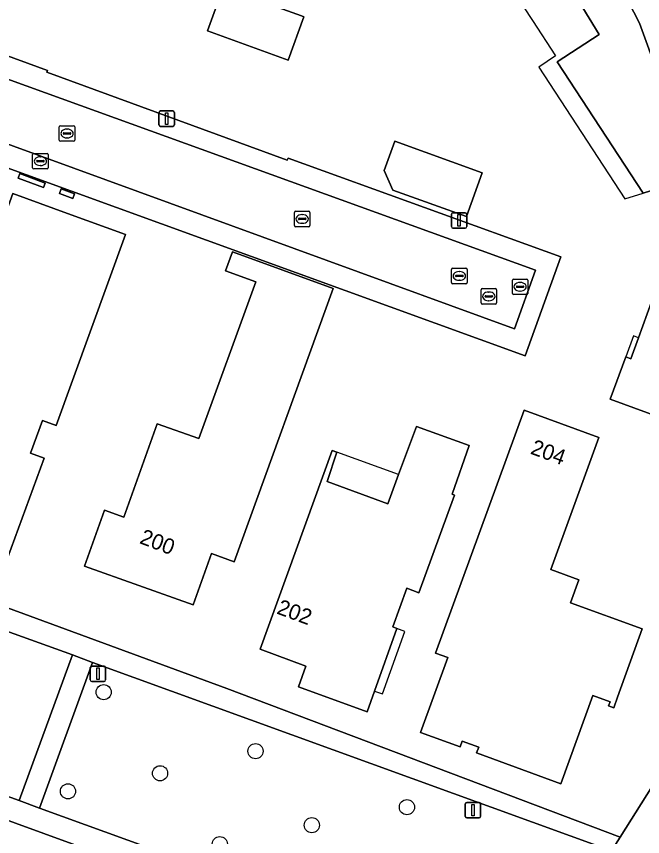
# Model space of a CAD drawing. Extents: x 155275 to 156265, y 382654 to 383635.
# Drawn here: x 156017.2 to 156057.5, y 382887.3 to 382940.2 of the extents above; entities that cross this region are included whole.
import ezdxf

# ---------------------------------------------------------------- set-up
doc = ezdxf.new("R2010")
doc.units = 0
for name, color, linetype in [('IMGEO_Boom', 7, 'Continuous'), ('IMGEO_Brandkraan', 7, 'Continuous'), ('IMGEO_Erf', 7, 'Continuous'), ('IMGEO_Groenvoorziening', 7, 'Continuous'), ('IMGEO_Kolk', 7, 'Continuous'), ('IMGEO_Lichtmast', 7, 'Continuous'), ('IMGEO_Pand', 7, 'Continuous'), ('IMGEO_Pand_nummerreeks', 7, 'Continuous'), ('IMGEO_Pand_overbouw', 7, 'Continuous'), ('IMGEO_Rijbaan_lokaal_open', 7, 'Continuous'), ('IMGEO_Rioolput', 7, 'Continuous'), ('IMGEO_Terreindeel_zand', 7, 'Continuous'), ('IMGEO_Voetpad_open', 7, 'Continuous')]:
    doc.layers.add(name, color=color, linetype=linetype)

msp = doc.modelspace()

# ---------------------------------------------------------------- linework, layer by layer
at = {"layer": 'IMGEO_Boom'}
for centre in [(156022.785, 382896.655), (156032.578, 382892.853), (156026.42, 382891.425), (156020.483, 382890.261), (156042.339, 382889.242), (156036.206, 382888.078), (156030.272, 382886.856)]:
    msp.add_circle(centre, 0.489, dxfattribs=at)
at = {"layer": 'IMGEO_Brandkraan'}
for p, q in [((156018.28, 382931.4), (156019.132, 382931.4)), ((156018.205, 382930.474), (156018.205, 382931.326)), ((156018.464, 382930.894), (156018.464, 382930.906)), ((156018.902, 382930.857), (156018.504, 382930.857)), ((156018.507, 382930.943), (156018.905, 382930.943)), ((156018.693, 382931.18), (156018.718, 382931.18)), ((156018.948, 382930.906), (156018.948, 382930.894)), ((156019.206, 382931.326), (156019.206, 382930.474)), ((156019.132, 382930.4), (156018.28, 382930.4)), ((156018.716, 382930.62), (156018.691, 382930.62))]:
    msp.add_line(p, q, dxfattribs=at)
for points in [[(156018.28, 382931.4), (156019.132, 382931.4)], [(156018.205, 382930.474), (156018.205, 382931.326)], [(156019.206, 382931.326), (156019.206, 382930.474)], [(156019.132, 382930.4), (156018.28, 382930.4)]]:
    msp.add_lwpolyline(points, dxfattribs=at)
for centre, radius, start, end in [((156018.282, 382931.324), 0.0765, 91.552, 178.448), ((156018.282, 382931.324), 0.0765, 91.552, 178.448), ((156019.13, 382931.324), 0.0765, 1.552, 88.448), ((156019.13, 382931.324), 0.0765, 1.552, 88.448), ((156018.504, 382930.903), 0.0403, 85.8775, 175.7526), ((156018.501, 382930.893), 0.0366, 178.938, 274.7102), ((156018.905, 382930.9), 0.043, 264.8664, 352.4533), ((156018.909, 382930.905), 0.0386, 1.7309, 96.639), ((156018.282, 382930.476), 0.0765, 181.552, 268.448), ((156018.282, 382930.476), 0.0765, 181.552, 268.448), ((156019.13, 382930.476), 0.0765, 271.552, 358.448), ((156019.13, 382930.476), 0.0765, 271.552, 358.448)]:
    msp.add_arc(centre, radius, start, end, dxfattribs=at)
for centre, major_axis, ratio, start_param, end_param in [((156018.692, 382930.9), (-0.387, 0.002), 0.722429, 4.712389, 7.853982), ((156018.717, 382930.9), (-0.39, 0.002), 0.717154, 1.570796, 4.712389)]:
    msp.add_ellipse(centre, major_axis=major_axis, ratio=ratio, start_param=start_param, end_param=end_param, dxfattribs=at)
at = {"layer": 'IMGEO_Erf'}
for points in [[(156045.075, 382959.998), (156041.929, 382961.201), (156013.02, 382971.678), (156002.893, 382944.069), (156002.495, 382942.881), (156019.157, 382936.752), (156019.126, 382936.628), (156034.624, 382930.96), (156034.689, 382931.086), (156052.26, 382924.735), (156049.961, 382918.346), (156000.148, 382936.433), (155991.066, 382911.384), (156005.755, 382906.062), (156030.725, 382896.891), (156056.081, 382887.309), (156064.322, 382900.379)], [(156054.1, 382945.518), (156055.467, 382943.461), (156057.325, 382939.804), (156058.558, 382936.426), (156060.785, 382929.297), (156060.377, 382929.172), (156060.218, 382929.667), (156057.566, 382928.844), (156052.015, 382937.302), (156054.739, 382939.077), (156053.044, 382941.853), (156047.994, 382943.7), (156043.362, 382945.372)], [(156049.271, 382876.469), (155986.733, 382899.275), (155985.513, 382896.209), (155977.474, 382874.314), (156011.194, 382862.059), (156017.047, 382859.976), (156014.804, 382853.502), (156014.672, 382853.55), (155989.659, 382862.664), (155989.671, 382862.757), (155975.249, 382867.763), (155964.586, 382839.123)]]:
    msp.add_lwpolyline(points, dxfattribs=at)
for points in [[(156034.673, 382937.416), (156029.472, 382939.308), (156030.491, 382942.108), (156035.536, 382940.271), (156035.692, 382940.215)], [(156046.173, 382927.32), (156041.424, 382929.038), (156040.875, 382930.307), (156041.555, 382932.187), (156047.196, 382930.146)], [(156019.021, 382929.49), (156018.911, 382929.19), (156017.269, 382929.792), (156017.372, 382930.094)], [(156016.594, 382905.302), (156013.305, 382906.495), (156008.788, 382908.133), (156011.118, 382914.558), (156014.689, 382913.26), (156016.185, 382917.415), (156013.186, 382918.501), (156016.924, 382928.822), (156020.451, 382927.532), (156024.191, 382926.163), (156019.714, 382913.858), (156018.849, 382914.172), (156018.073, 382912.063), (156018.947, 382911.744)], [(156020.914, 382928.803), (156020.807, 382928.502), (156019.945, 382928.817), (156020.054, 382929.109)], [(156037.583, 382922.692), (156031.194, 382905.065), (156029.737, 382905.594), (156028.553, 382902.28), (156021.547, 382904.785), (156022.836, 382908.391), (156024.078, 382907.943), (156026.232, 382913.969), (156028.916, 382913.01), (156032.599, 382923.116), (156030.644, 382923.825), (156031.087, 382925.047)], [(156058.392, 382922.608), (156063.052, 382920.905), (156061.807, 382917.471), (156063.782, 382916.747), (156062.426, 382913.002), (156055.447, 382915.541), (156056.446, 382918.271), (156056.765, 382918.156), (156057.261, 382919.514)], [(156049.889, 382914.835), (156054.71, 382913.08), (156051.607, 382904.557), (156053.43, 382903.894), (156052.893, 382902.419), (156057.504, 382900.744), (156055.923, 382896.334), (156055.676, 382895.647), (156055.338, 382895.771), (156055.434, 382896.034), (156054.335, 382896.436), (156052.257, 382890.755), (156046.829, 382892.74), (156046.966, 382893.116), (156045.905, 382893.504), (156045.768, 382893.128), (156043.214, 382894.064), (156044.976, 382898.883), (156044.187, 382899.171)], [(156042.952, 382913.789), (156046.345, 382912.566), (156045.25, 382909.425), (156045.398, 382909.365), (156043.103, 382903.073), (156042.333, 382903.354), (156041.439, 382900.87), (156041.697, 382900.768), (156040.248, 382896.727), (156039.765, 382895.392), (156035.343, 382896.992), (156035.821, 382898.337), (156032.874, 382899.423), (156037.507, 382912.239), (156037.817, 382912.137), (156037.19, 382910.238), (156041.108, 382908.797), (156041.805, 382910.683)]]:
    msp.add_lwpolyline(points, close=True, dxfattribs=at)
at = {"layer": 'IMGEO_Groenvoorziening'}
msp.add_lwpolyline([(156022.063, 382898.577), (156018.644, 382889.178), (156050.086, 382877.791), (156055.519, 382886.418)], close=True, dxfattribs=at)
at = {"layer": 'IMGEO_Kolk'}
for p, q in [((156019.923, 382932.257), (156019.923, 382933.109)), ((156019.998, 382933.183), (156020.85, 382933.183)), ((156020.411, 382932.963), (156020.436, 382932.963)), ((156020.924, 382933.109), (156020.924, 382932.257)), ((156020.182, 382932.677), (156020.182, 382932.689)), ((156020.62, 382932.64), (156020.222, 382932.64)), ((156020.225, 382932.726), (156020.623, 382932.726)), ((156020.666, 382932.689), (156020.666, 382932.677)), ((156020.85, 382932.183), (156019.998, 382932.183)), ((156020.434, 382932.403), (156020.409, 382932.403)), ((156035.157, 382927.672), (156036.009, 382927.672)), ((156035.082, 382926.746), (156035.082, 382927.598)), ((156035.341, 382927.166), (156035.341, 382927.178)), ((156035.384, 382927.215), (156035.782, 382927.215)), ((156035.57, 382927.452), (156035.595, 382927.452)), ((156035.825, 382927.178), (156035.825, 382927.166)), ((156036.083, 382927.598), (156036.083, 382926.746)), ((156036.009, 382926.672), (156035.157, 382926.672)), ((156035.779, 382927.129), (156035.381, 382927.129)), ((156035.593, 382926.892), (156035.568, 382926.892)), ((156045.291, 382923.997), (156046.143, 382923.997)), ((156045.216, 382923.071), (156045.216, 382923.923)), ((156045.475, 382923.491), (156045.475, 382923.503)), ((156045.913, 382923.454), (156045.515, 382923.454)), ((156045.518, 382923.54), (156045.916, 382923.54)), ((156045.704, 382923.777), (156045.729, 382923.777)), ((156045.959, 382923.503), (156045.959, 382923.491)), ((156046.217, 382923.923), (156046.217, 382923.071)), ((156046.143, 382922.997), (156045.291, 382922.997)), ((156045.727, 382923.217), (156045.702, 382923.217))]:
    msp.add_line(p, q, dxfattribs=at)
for points in [[(156019.923, 382932.257), (156019.923, 382933.109)], [(156019.998, 382933.183), (156020.85, 382933.183)], [(156020.924, 382933.109), (156020.924, 382932.257)], [(156020.85, 382932.183), (156019.998, 382932.183)], [(156035.157, 382927.672), (156036.009, 382927.672)], [(156035.082, 382926.746), (156035.082, 382927.598)], [(156036.083, 382927.598), (156036.083, 382926.746)], [(156036.009, 382926.672), (156035.157, 382926.672)], [(156045.291, 382923.997), (156046.143, 382923.997)], [(156045.216, 382923.071), (156045.216, 382923.923)], [(156046.217, 382923.923), (156046.217, 382923.071)], [(156046.143, 382922.997), (156045.291, 382922.997)]]:
    msp.add_lwpolyline(points, dxfattribs=at)
for centre, radius, start, end in [((156020, 382933.107), 0.0765, 91.552, 178.448), ((156020, 382933.107), 0.0765, 91.552, 178.448), ((156020.848, 382933.107), 0.0765, 1.552, 88.448), ((156020.848, 382933.107), 0.0765, 1.552, 88.448), ((156020.222, 382932.686), 0.0403, 85.8775, 175.7526), ((156020.219, 382932.676), 0.0366, 178.938, 274.7102), ((156020.623, 382932.683), 0.043, 264.8664, 352.4533), ((156020.627, 382932.688), 0.0386, 1.7309, 96.639), ((156020, 382932.259), 0.0765, 181.552, 268.448), ((156020, 382932.259), 0.0765, 181.552, 268.448), ((156020.848, 382932.259), 0.0765, 271.552, 358.448), ((156020.848, 382932.259), 0.0765, 271.552, 358.448), ((156035.159, 382927.596), 0.0765, 91.552, 178.448), ((156035.159, 382927.596), 0.0765, 91.552, 178.448), ((156036.007, 382927.596), 0.0765, 1.552, 88.448), ((156036.007, 382927.596), 0.0765, 1.552, 88.448), ((156035.381, 382927.175), 0.0403, 85.8775, 175.7526), ((156035.378, 382927.165), 0.0366, 178.938, 274.7102), ((156035.782, 382927.172), 0.043, 264.8664, 352.4533), ((156035.786, 382927.177), 0.0386, 1.7309, 96.639), ((156035.159, 382926.748), 0.0765, 181.552, 268.448), ((156035.159, 382926.748), 0.0765, 181.552, 268.448), ((156036.007, 382926.748), 0.0765, 271.552, 358.448), ((156036.007, 382926.748), 0.0765, 271.552, 358.448), ((156045.293, 382923.921), 0.0765, 91.552, 178.448), ((156045.293, 382923.921), 0.0765, 91.552, 178.448), ((156046.141, 382923.921), 0.0765, 1.552, 88.448), ((156046.141, 382923.921), 0.0765, 1.552, 88.448), ((156045.515, 382923.5), 0.0403, 85.8775, 175.7526), ((156045.512, 382923.49), 0.0366, 178.938, 274.7102), ((156045.916, 382923.497), 0.043, 264.8664, 352.4533), ((156045.92, 382923.502), 0.0386, 1.7309, 96.639), ((156045.293, 382923.073), 0.0765, 181.552, 268.448), ((156045.293, 382923.073), 0.0765, 181.552, 268.448), ((156046.141, 382923.073), 0.0765, 271.552, 358.448), ((156046.141, 382923.073), 0.0765, 271.552, 358.448)]:
    msp.add_arc(centre, radius, start, end, dxfattribs=at)
for centre, major_axis, ratio, start_param, end_param in [((156020.41, 382932.683), (-0.387, 0.002), 0.722429, 4.712389, 7.853982), ((156020.435, 382932.683), (-0.39, 0.002), 0.717154, 1.570796, 4.712389), ((156035.569, 382927.172), (-0.387, 0.002), 0.722429, 4.712389, 7.853982), ((156035.594, 382927.172), (-0.39, 0.002), 0.717154, 1.570796, 4.712389), ((156045.703, 382923.497), (-0.387, 0.002), 0.722429, 4.712389, 7.853982), ((156045.728, 382923.497), (-0.39, 0.002), 0.717154, 1.570796, 4.712389)]:
    msp.add_ellipse(centre, major_axis=major_axis, ratio=ratio, start_param=start_param, end_param=end_param, dxfattribs=at)
at = {"layer": 'IMGEO_Lichtmast'}
for p, q in [((156026.351, 382933.238), (156026.351, 382934.038)), ((156026.351, 382934.038), (156026.351, 382933.238)), ((156026.451, 382934.138), (156027.241, 382934.138)), ((156027.241, 382934.138), (156026.451, 382934.138)), ((156027.341, 382934.038), (156027.341, 382933.238)), ((156027.341, 382933.238), (156027.341, 382934.038)), ((156027.241, 382933.138), (156026.451, 382933.138)), ((156026.451, 382933.138), (156027.241, 382933.138)), ((156045.202, 382926.675), (156045.202, 382927.475)), ((156045.202, 382927.475), (156045.202, 382926.675)), ((156045.302, 382927.575), (156046.092, 382927.575)), ((156046.092, 382927.575), (156045.302, 382927.575)), ((156046.192, 382927.475), (156046.192, 382926.675)), ((156046.192, 382926.675), (156046.192, 382927.475)), ((156046.092, 382926.575), (156045.302, 382926.575)), ((156045.302, 382926.575), (156046.092, 382926.575)), ((156021.923, 382897.444), (156021.923, 382898.244)), ((156021.923, 382898.244), (156021.923, 382897.444)), ((156022.023, 382898.344), (156022.813, 382898.344)), ((156022.813, 382898.344), (156022.023, 382898.344)), ((156022.913, 382898.244), (156022.913, 382897.444)), ((156022.913, 382897.444), (156022.913, 382898.244)), ((156022.813, 382897.344), (156022.023, 382897.344)), ((156022.023, 382897.344), (156022.813, 382897.344)), ((156046.101, 382888.648), (156046.101, 382889.448)), ((156046.101, 382889.448), (156046.101, 382888.648)), ((156046.201, 382889.548), (156046.991, 382889.548)), ((156046.991, 382889.548), (156046.201, 382889.548)), ((156047.091, 382889.448), (156047.091, 382888.648)), ((156047.091, 382888.648), (156047.091, 382889.448)), ((156046.991, 382888.548), (156046.201, 382888.548)), ((156046.201, 382888.548), (156046.991, 382888.548))]:
    msp.add_line(p, q, dxfattribs=at)
for points in [[(156026.771, 382934.013), (156026.921, 382934.013), (156026.921, 382933.263), (156026.771, 382933.263), (156026.771, 382934.013)], [(156045.622, 382927.45), (156045.772, 382927.45), (156045.772, 382926.7), (156045.622, 382926.7), (156045.622, 382927.45)], [(156022.343, 382898.219), (156022.493, 382898.219), (156022.493, 382897.469), (156022.343, 382897.469), (156022.343, 382898.219)], [(156046.521, 382889.423), (156046.671, 382889.423), (156046.671, 382888.673), (156046.521, 382888.673), (156046.521, 382889.423)]]:
    msp.add_lwpolyline(points, dxfattribs=at)
for centre, start, end in [((156026.451, 382934.038), 90, 180), ((156026.451, 382934.038), 90, 180), ((156027.241, 382934.038), 0, 90), ((156027.241, 382934.038), 360, 90), ((156026.451, 382933.238), 180, 270), ((156026.451, 382933.238), 180, 270), ((156027.241, 382933.238), 270, 0), ((156027.241, 382933.238), 270, 0), ((156045.302, 382927.475), 90, 180), ((156045.302, 382927.475), 90, 180), ((156046.092, 382927.475), 0, 90), ((156046.092, 382927.475), 360, 90), ((156045.302, 382926.675), 180, 270), ((156045.302, 382926.675), 180, 270), ((156046.092, 382926.675), 270, 0), ((156046.092, 382926.675), 270, 0), ((156022.023, 382898.244), 90, 180), ((156022.023, 382898.244), 90, 180), ((156022.813, 382898.244), 0, 90), ((156022.813, 382898.244), 360, 90), ((156022.023, 382897.444), 180, 270), ((156022.023, 382897.444), 180, 270), ((156022.813, 382897.444), 270, 0), ((156022.813, 382897.444), 270, 0), ((156046.201, 382889.448), 90, 180), ((156046.201, 382889.448), 90, 180), ((156046.991, 382889.448), 0, 90), ((156046.991, 382889.448), 360, 90), ((156046.201, 382888.648), 180, 270), ((156046.201, 382888.648), 180, 270), ((156046.991, 382888.648), 270, 0), ((156046.991, 382888.648), 270, 0)]:
    msp.add_arc(centre, 0.1, start, end, dxfattribs=at)
at = {"layer": 'IMGEO_Pand'}
msp.add_lwpolyline([(156045.272, 382951.849), (156042.526, 382944.338), (156042.924, 382944.186), (156043.362, 382945.372), (156047.994, 382943.7), (156053.044, 382941.853), (156054.739, 382939.077), (156052.015, 382937.302), (156057.566, 382928.844), (156060.218, 382929.667), (156060.377, 382929.172), (156060.785, 382929.297), (156058.558, 382936.426), (156057.325, 382939.804), (156055.467, 382943.461), (156054.1, 382945.518)], dxfattribs=at)
for points in [[(156034.673, 382937.416), (156035.692, 382940.215), (156035.536, 382940.271), (156030.491, 382942.108), (156029.472, 382939.308)], [(156046.173, 382927.32), (156047.196, 382930.146), (156041.555, 382932.187), (156040.875, 382930.307), (156041.424, 382929.038)], [(156017.372, 382930.094), (156017.269, 382929.792), (156018.911, 382929.19), (156019.021, 382929.49)], [(156024.191, 382926.163), (156020.451, 382927.532), (156016.924, 382928.822), (156013.186, 382918.501), (156016.185, 382917.415), (156014.689, 382913.26), (156011.118, 382914.558), (156008.788, 382908.133), (156013.305, 382906.495), (156016.594, 382905.302), (156018.947, 382911.744), (156018.073, 382912.063), (156018.849, 382914.172), (156019.714, 382913.858)], [(156020.054, 382929.109), (156019.945, 382928.817), (156020.807, 382928.502), (156020.914, 382928.803)], [(156028.553, 382902.28), (156029.737, 382905.594), (156031.194, 382905.065), (156037.583, 382922.692), (156031.087, 382925.047), (156030.644, 382923.825), (156032.599, 382923.116), (156028.916, 382913.01), (156026.232, 382913.969), (156024.078, 382907.943), (156022.836, 382908.391), (156021.547, 382904.785)], [(156061.807, 382917.471), (156063.052, 382920.905), (156058.392, 382922.608), (156057.261, 382919.514), (156056.765, 382918.156), (156056.446, 382918.271), (156055.447, 382915.541), (156062.426, 382913.002), (156063.782, 382916.747)], [(156053.43, 382903.894), (156051.607, 382904.557), (156054.71, 382913.08), (156049.889, 382914.835), (156044.187, 382899.171), (156044.976, 382898.883), (156043.214, 382894.064), (156045.768, 382893.128), (156045.905, 382893.504), (156046.966, 382893.116), (156046.829, 382892.74), (156052.257, 382890.755), (156054.335, 382896.436), (156055.434, 382896.034), (156055.338, 382895.771), (156055.676, 382895.647), (156055.923, 382896.334), (156057.504, 382900.744), (156052.893, 382902.419)], [(156041.697, 382900.768), (156041.439, 382900.87), (156042.333, 382903.354), (156043.103, 382903.073), (156045.398, 382909.365), (156045.25, 382909.425), (156046.345, 382912.566), (156042.952, 382913.789), (156041.805, 382910.683), (156041.108, 382908.797), (156037.19, 382910.238), (156037.817, 382912.137), (156037.507, 382912.239), (156032.874, 382899.423), (156035.821, 382898.337), (156035.343, 382896.992), (156039.765, 382895.392), (156040.248, 382896.727)]]:
    msp.add_lwpolyline(points, close=True, dxfattribs=at)
at = {"layer": 'IMGEO_Pand_overbouw'}
for points in [[(156047.994, 382943.7), (156050.426, 382939.974), (156051.923, 382937.681), (156050.84, 382936.969), (156056.378, 382928.473), (156057.566, 382928.844), (156052.015, 382937.302), (156054.739, 382939.077), (156053.044, 382941.853)], [(156056.941, 382919.631), (156056.446, 382918.271), (156056.765, 382918.156), (156057.261, 382919.514)], [(156041.805, 382910.683), (156037.817, 382912.137), (156037.19, 382910.238), (156041.108, 382908.797)], [(156041.697, 382900.768), (156040.248, 382896.727), (156040.764, 382896.543), (156042.21, 382900.575)]]:
    msp.add_lwpolyline(points, close=True, dxfattribs=at)
at = {"layer": 'IMGEO_Rijbaan_lokaal_open'}
msp.add_lwpolyline([(156001.977, 382941.499), (155999.771, 382942.298), (155998.373, 382938.644), (156000.688, 382937.8), (156049.274, 382920.082), (156050.619, 382923.878)], close=True, dxfattribs=at)
at = {"layer": 'IMGEO_Rioolput'}
for p, q in [((156049.135, 382922.371), (156049.135, 382923.223)), ((156049.21, 382923.297), (156050.062, 382923.297)), ((156049.623, 382923.077), (156049.648, 382923.077)), ((156050.136, 382923.223), (156050.136, 382922.371)), ((156047.116, 382921.754), (156047.116, 382922.606)), ((156047.191, 382922.68), (156048.043, 382922.68)), ((156047.604, 382922.46), (156047.629, 382922.46)), ((156048.117, 382922.606), (156048.117, 382921.754)), ((156049.394, 382922.791), (156049.394, 382922.803)), ((156049.832, 382922.754), (156049.434, 382922.754)), ((156049.437, 382922.84), (156049.835, 382922.84)), ((156049.646, 382922.517), (156049.621, 382922.517)), ((156049.878, 382922.803), (156049.878, 382922.791)), ((156047.375, 382922.174), (156047.375, 382922.186)), ((156047.813, 382922.137), (156047.415, 382922.137)), ((156047.418, 382922.223), (156047.816, 382922.223)), ((156047.627, 382921.9), (156047.602, 382921.9)), ((156047.859, 382922.186), (156047.859, 382922.174)), ((156050.062, 382922.297), (156049.21, 382922.297)), ((156048.043, 382921.68), (156047.191, 382921.68))]:
    msp.add_line(p, q, dxfattribs=at)
for points in [[(156049.135, 382922.371), (156049.135, 382923.223)], [(156049.21, 382923.297), (156050.062, 382923.297)], [(156050.136, 382923.223), (156050.136, 382922.371)], [(156047.116, 382921.754), (156047.116, 382922.606)], [(156047.191, 382922.68), (156048.043, 382922.68)], [(156048.117, 382922.606), (156048.117, 382921.754)], [(156050.062, 382922.297), (156049.21, 382922.297)], [(156048.043, 382921.68), (156047.191, 382921.68)]]:
    msp.add_lwpolyline(points, dxfattribs=at)
for centre, radius, start, end in [((156049.212, 382923.221), 0.0765, 91.552, 178.448), ((156049.212, 382923.221), 0.0765, 91.552, 178.448), ((156050.06, 382923.221), 0.0765, 1.552, 88.448), ((156050.06, 382923.221), 0.0765, 1.552, 88.448), ((156047.193, 382922.604), 0.0765, 91.552, 178.448), ((156047.193, 382922.604), 0.0765, 91.552, 178.448), ((156048.041, 382922.604), 0.0765, 1.552, 88.448), ((156048.041, 382922.604), 0.0765, 1.552, 88.448), ((156049.434, 382922.8), 0.0403, 85.8775, 175.7526), ((156049.431, 382922.79), 0.0366, 178.938, 274.7102), ((156049.835, 382922.797), 0.043, 264.8664, 352.4533), ((156049.839, 382922.802), 0.0386, 1.7309, 96.639), ((156047.415, 382922.183), 0.0403, 85.8775, 175.7526), ((156047.412, 382922.173), 0.0366, 178.938, 274.7102), ((156047.816, 382922.18), 0.043, 264.8664, 352.4533), ((156047.82, 382922.185), 0.0386, 1.7309, 96.639), ((156049.212, 382922.373), 0.0765, 181.552, 268.448), ((156049.212, 382922.373), 0.0765, 181.552, 268.448), ((156050.06, 382922.373), 0.0765, 271.552, 358.448), ((156050.06, 382922.373), 0.0765, 271.552, 358.448), ((156047.193, 382921.756), 0.0765, 181.552, 268.448), ((156047.193, 382921.756), 0.0765, 181.552, 268.448), ((156048.041, 382921.756), 0.0765, 271.552, 358.448), ((156048.041, 382921.756), 0.0765, 271.552, 358.448)]:
    msp.add_arc(centre, radius, start, end, dxfattribs=at)
for centre, major_axis, ratio, start_param, end_param in [((156049.622, 382922.797), (-0.387, 0.002), 0.722429, 4.712389, 7.853982), ((156049.647, 382922.797), (-0.39, 0.002), 0.717154, 1.570796, 4.712389), ((156047.603, 382922.18), (-0.387, 0.002), 0.722429, 4.712389, 7.853982), ((156047.628, 382922.18), (-0.39, 0.002), 0.717154, 1.570796, 4.712389)]:
    msp.add_ellipse(centre, major_axis=major_axis, ratio=ratio, start_param=start_param, end_param=end_param, dxfattribs=at)
at = {"layer": 'IMGEO_Terreindeel_zand'}
msp.add_lwpolyline([(156009.825, 382892.366), (156017.337, 382889.666), (156020.768, 382899.059), (156013.237, 382901.777), (156013.15, 382901.55)], close=True, dxfattribs=at)
at = {"layer": 'IMGEO_Voetpad_open'}
for points in [[(156000.688, 382937.8), (156000.148, 382936.433), (156049.961, 382918.346), (156052.26, 382924.735), (156034.689, 382931.086), (156034.624, 382930.96), (156019.126, 382936.628), (156019.157, 382936.752), (156002.495, 382942.881), (156001.977, 382941.499), (156050.619, 382923.878), (156049.274, 382920.082)], [(156022.063, 382898.577), (156020.768, 382899.059), (156017.337, 382889.666), (156018.644, 382889.178)]]:
    msp.add_lwpolyline(points, close=True, dxfattribs=at)
for points in [[(156013.237, 382901.777), (156020.768, 382899.059), (156022.063, 382898.577), (156055.519, 382886.418), (156056.081, 382887.309), (156030.725, 382896.891), (156005.755, 382906.062)], [(156064.322, 382900.379), (156056.081, 382887.309), (156055.519, 382886.418), (156050.086, 382877.791), (156049.271, 382876.469)], [(155986.733, 382899.275), (156049.271, 382876.469), (156050.086, 382877.791), (156018.644, 382889.178), (156017.337, 382889.666), (156009.825, 382892.366)]]:
    msp.add_lwpolyline(points, dxfattribs=at)

# ---------------------------------------------------------------- texts
at = {"layer": 'IMGEO_Pand_nummerreeks'}
for s, rotation, p in [('204', 339.998, (156050.246, 382912.044)), ('200', 339.1875, (156025.042, 382906.275)), ('202', 339.7682, (156033.886, 382901.737))]:
    msp.add_text(s, height=1, rotation=rotation, dxfattribs=at).set_placement(p)

doc.saveas('drawing.dxf')
